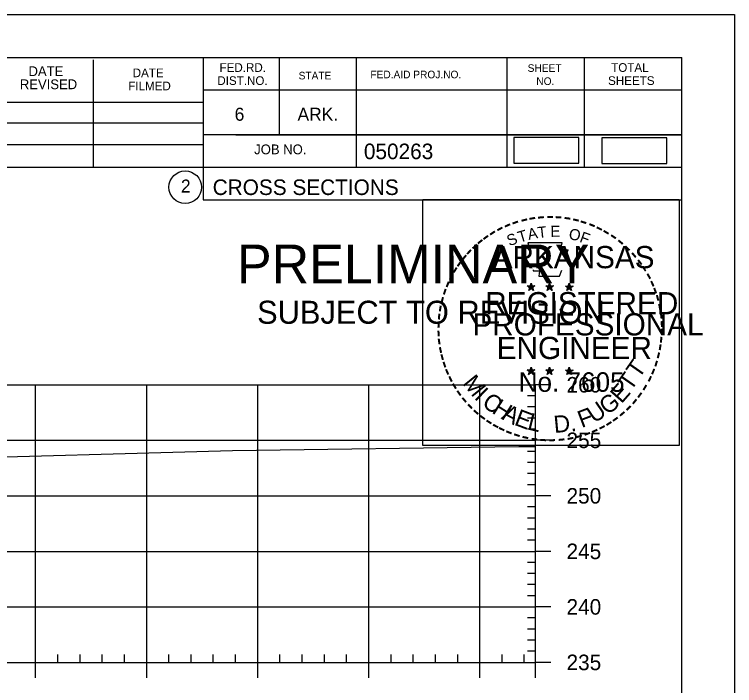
# Model space of a CAD drawing. Extents: x 1365647 to 1367999, y 387113 to 400173.
# Drawn here: x 1365992.2 to 1366057, y 395419.1 to 395479.6 of the extents above; entities that cross this region are included whole.
import ezdxf

# ---------------------------------------------------------------- set-up
doc = ezdxf.new("R2010")
doc.units = 0
for name, color, linetype in [('R_Axis', 7, 'Continuous'), ('R_Axis Annot', 7, 'Continuous'), ('R_Border', 7, 'Continuous'), ('R_Border PE', 7, 'Continuous'), ('R_Border Prem', 7, 'Continuous'), ('R_Detour', 7, 'Continuous'), ('R_Exist Surface', 7, 'Continuous'), ('R_Grid', 7, 'Continuous'), ('R_No Plot', 7, 'Continuous')]:
    doc.layers.add(name, color=color, linetype=linetype)

msp = doc.modelspace()

# ---------------------------------------------------------------- linework, layer by layer
at = {"layer": 'R_Axis'}
for p, q in [((1366039.095, 395421.223), (1366039.095, 395446.223)), ((1366040.495, 395446.223), (1366039.095, 395446.223)), ((1366039.095, 395445.223), (1366038.395, 395445.223)), ((1366039.095, 395444.223), (1366038.395, 395444.223)), ((1366039.095, 395443.223), (1366038.395, 395443.223)), ((1366039.095, 395442.223), (1366038.395, 395442.223)), ((1366040.495, 395441.223), (1366039.095, 395441.223)), ((1366039.095, 395440.223), (1366038.395, 395440.223)), ((1366039.095, 395439.223), (1366038.395, 395439.223)), ((1366039.095, 395438.223), (1366038.395, 395438.223)), ((1366039.095, 395437.223), (1366038.395, 395437.223)), ((1366040.495, 395436.223), (1366039.095, 395436.223)), ((1366039.095, 395435.223), (1366038.395, 395435.223)), ((1366039.095, 395434.223), (1366038.395, 395434.223)), ((1366039.095, 395433.223), (1366038.395, 395433.223)), ((1366039.095, 395432.223), (1366038.395, 395432.223)), ((1366040.495, 395431.223), (1366039.095, 395431.223)), ((1366039.095, 395430.223), (1366038.395, 395430.223)), ((1366039.095, 395429.223), (1366038.395, 395429.223)), ((1366039.095, 395428.223), (1366038.395, 395428.223)), ((1366039.095, 395427.223), (1366038.395, 395427.223)), ((1366040.495, 395426.223), (1366039.095, 395426.223)), ((1366039.095, 395425.223), (1366038.395, 395425.223)), ((1366039.095, 395424.223), (1366038.395, 395424.223)), ((1366039.095, 395423.223), (1366038.395, 395423.223)), ((1366039.095, 395422.223), (1366038.395, 395422.223)), ((1365996.095, 395421.223), (1365996.095, 395421.923)), ((1365998.095, 395421.223), (1365998.095, 395421.923)), ((1366000.095, 395421.223), (1366000.095, 395421.923)), ((1366002.095, 395421.223), (1366002.095, 395421.923)), ((1366006.095, 395421.223), (1366006.095, 395421.923)), ((1366008.095, 395421.223), (1366008.095, 395421.923)), ((1366010.095, 395421.223), (1366010.095, 395421.923)), ((1366012.095, 395421.223), (1366012.095, 395421.923)), ((1366016.095, 395421.223), (1366016.095, 395421.923)), ((1366018.095, 395421.223), (1366018.095, 395421.923)), ((1366020.095, 395421.223), (1366020.095, 395421.923)), ((1366022.095, 395421.223), (1366022.095, 395421.923)), ((1366026.095, 395421.223), (1366026.095, 395421.923)), ((1366028.095, 395421.223), (1366028.095, 395421.923)), ((1366030.095, 395421.223), (1366030.095, 395421.923)), ((1366032.095, 395421.223), (1366032.095, 395421.923)), ((1366036.095, 395421.223), (1366036.095, 395421.923)), ((1366038.095, 395421.223), (1366038.095, 395421.923)), ((1365749.095, 395421.223), (1366039.095, 395421.223)), ((1365994.095, 395419.823), (1365994.095, 395421.223)), ((1366004.095, 395419.823), (1366004.095, 395421.223)), ((1366014.095, 395419.823), (1366014.095, 395421.223)), ((1366024.095, 395419.823), (1366024.095, 395421.223)), ((1366034.095, 395419.823), (1366034.095, 395421.223)), ((1366039.095, 395419.823), (1366039.095, 395421.223)), ((1366040.495, 395421.223), (1366039.095, 395421.223))]:
    msp.add_line(p, q, dxfattribs=at)
at = {"layer": 'R_Border'}
for p, q in [((1365736.095, 395475.683), (1366052.275, 395475.683)), ((1365999.315, 395465.803), (1365999.315, 395475.483)), ((1366009.175, 395475.683), (1366009.175, 395462.883)), ((1366016.015, 395475.683), (1366016.015, 395468.743)), ((1366022.955, 395475.683), (1366022.955, 395465.803)), ((1366036.535, 395475.683), (1366036.535, 395465.803)), ((1366043.475, 395475.683), (1366043.475, 395465.803)), ((1366052.275, 395270.223), (1366052.275, 395475.683)), ((1366052.275, 395472.743), (1366009.175, 395472.743)), ((1366052.275, 395472.763), (1366052.275, 395472.763)), ((1365970.015, 395471.663), (1366009.175, 395471.663)), ((1365970.015, 395469.803), (1366009.175, 395469.803)), ((1366052.275, 395468.743), (1366009.175, 395468.743)), ((1366012.135, 395468.743), (1366052.275, 395468.743)), ((1365970.015, 395467.863), (1366009.175, 395467.863)), ((1366052.275, 395465.803), (1365970.015, 395465.803)), ((1366009.175, 395462.883), (1366052.275, 395462.883))]:
    msp.add_line(p, q, dxfattribs=at)
msp.add_circle((1366007.562, 395464.018), 1.467, dxfattribs=at)
at = {"layer": 'R_Border PE'}
for p, q in [((1366038.356, 395455.129), (1366038.705, 395455.018)), ((1366038.356, 395455.129), (1366038.609, 395455.084)), ((1366038.356, 395455.129), (1366038.593, 395455.007)), ((1366038.705, 395455.383), (1366038.664, 395455.131)), ((1366038.705, 395455.018), (1366038.705, 395455.383)), ((1366038.705, 395455.383), (1366038.754, 395455.133)), ((1366039.052, 395455.129), (1366038.705, 395455.018)), ((1366039.052, 395455.129), (1366038.766, 395455.08)), ((1366039.052, 395455.129), (1366038.848, 395455.027)), ((1366040.026, 395455.129), (1366040.375, 395455.018)), ((1366040.026, 395455.129), (1366040.279, 395455.084)), ((1366040.026, 395455.129), (1366040.263, 395455.007)), ((1366040.375, 395455.383), (1366040.334, 395455.131)), ((1366040.375, 395455.018), (1366040.375, 395455.383)), ((1366040.375, 395455.383), (1366040.424, 395455.133)), ((1366040.722, 395455.129), (1366040.375, 395455.018)), ((1366040.722, 395455.129), (1366040.436, 395455.08)), ((1366040.722, 395455.129), (1366040.518, 395455.027)), ((1366041.79, 395455.117), (1366042.139, 395455.006)), ((1366041.79, 395455.117), (1366042.043, 395455.072)), ((1366041.79, 395455.117), (1366042.027, 395454.995)), ((1366042.139, 395455.371), (1366042.098, 395455.119)), ((1366042.139, 395455.006), (1366042.139, 395455.371)), ((1366042.139, 395455.371), (1366042.188, 395455.121)), ((1366042.486, 395455.117), (1366042.139, 395455.006)), ((1366042.486, 395455.117), (1366042.2, 395455.068)), ((1366042.486, 395455.117), (1366042.282, 395455.015)), ((1366038.489, 395454.721), (1366038.705, 395455.018)), ((1366038.489, 395454.721), (1366038.615, 395454.965)), ((1366038.489, 395454.721), (1366038.703, 395454.938)), ((1366038.918, 395454.721), (1366038.703, 395454.935)), ((1366038.918, 395454.721), (1366038.705, 395455.018)), ((1366038.918, 395454.721), (1366038.781, 395455.012)), ((1366040.159, 395454.721), (1366040.375, 395455.018)), ((1366040.159, 395454.721), (1366040.285, 395454.965)), ((1366040.159, 395454.721), (1366040.373, 395454.938)), ((1366040.588, 395454.721), (1366040.373, 395454.935)), ((1366040.588, 395454.721), (1366040.375, 395455.018)), ((1366040.588, 395454.721), (1366040.451, 395455.012)), ((1366041.923, 395454.709), (1366042.139, 395455.006)), ((1366041.923, 395454.709), (1366042.049, 395454.953)), ((1366041.923, 395454.709), (1366042.137, 395454.926)), ((1366042.352, 395454.709), (1366042.137, 395454.923)), ((1366042.352, 395454.709), (1366042.139, 395455.006)), ((1366042.352, 395454.709), (1366042.215, 395455)), ((1366038.352, 395447.556), (1366038.701, 395447.445)), ((1366038.352, 395447.556), (1366038.605, 395447.511)), ((1366038.352, 395447.556), (1366038.589, 395447.434)), ((1366038.485, 395447.148), (1366038.701, 395447.445)), ((1366038.485, 395447.148), (1366038.611, 395447.392)), ((1366038.485, 395447.148), (1366038.699, 395447.365)), ((1366038.701, 395447.81), (1366038.66, 395447.558)), ((1366038.914, 395447.148), (1366038.699, 395447.362)), ((1366038.701, 395447.445), (1366038.701, 395447.81)), ((1366038.701, 395447.81), (1366038.75, 395447.56)), ((1366039.048, 395447.556), (1366038.701, 395447.445)), ((1366038.914, 395447.148), (1366038.701, 395447.445)), ((1366039.048, 395447.556), (1366038.762, 395447.507)), ((1366038.914, 395447.148), (1366038.777, 395447.439)), ((1366039.048, 395447.556), (1366038.844, 395447.454)), ((1366040.021, 395447.556), (1366040.37, 395447.445)), ((1366040.021, 395447.556), (1366040.274, 395447.511)), ((1366040.021, 395447.556), (1366040.258, 395447.434)), ((1366040.154, 395447.148), (1366040.37, 395447.445)), ((1366040.154, 395447.148), (1366040.28, 395447.392)), ((1366040.154, 395447.148), (1366040.368, 395447.365)), ((1366040.37, 395447.81), (1366040.329, 395447.558)), ((1366040.583, 395447.148), (1366040.368, 395447.362)), ((1366040.37, 395447.445), (1366040.37, 395447.81)), ((1366040.37, 395447.81), (1366040.419, 395447.56)), ((1366040.717, 395447.556), (1366040.37, 395447.445)), ((1366040.583, 395447.148), (1366040.37, 395447.445)), ((1366040.717, 395447.556), (1366040.431, 395447.507)), ((1366040.583, 395447.148), (1366040.446, 395447.439)), ((1366040.717, 395447.556), (1366040.513, 395447.454)), ((1366041.788, 395447.546), (1366042.137, 395447.435)), ((1366041.788, 395447.546), (1366042.041, 395447.501)), ((1366041.788, 395447.546), (1366042.025, 395447.424)), ((1366041.921, 395447.138), (1366042.137, 395447.435)), ((1366041.921, 395447.138), (1366042.047, 395447.382)), ((1366041.921, 395447.138), (1366042.135, 395447.355)), ((1366042.137, 395447.8), (1366042.096, 395447.548)), ((1366042.35, 395447.138), (1366042.135, 395447.352)), ((1366042.137, 395447.435), (1366042.137, 395447.8)), ((1366042.137, 395447.8), (1366042.186, 395447.55)), ((1366042.484, 395447.546), (1366042.137, 395447.435)), ((1366042.35, 395447.138), (1366042.137, 395447.435)), ((1366042.484, 395447.546), (1366042.198, 395447.497)), ((1366042.35, 395447.138), (1366042.213, 395447.429)), ((1366042.484, 395447.546), (1366042.28, 395447.444))]:
    msp.add_line(p, q, dxfattribs=at)
for points in [[(1366038.397, 395459.007), (1366038.666, 395458.18)], [(1366041.908, 395458.085), (1366042.05, 395458.369), (1366041.365, 395458.345), (1366041.513, 395459.007), (1366038.397, 395459.007)], [(1366038.889, 395456.584), (1366038.889, 395456.497), (1366039.452, 395456.478), (1366039.398, 395456.005), (1366041.268, 395456.005), (1366041.469, 395456.541)], [(1366038.705, 395455.383), (1366038.918, 395454.721), (1366038.356, 395455.129), (1366039.052, 395455.129), (1366038.489, 395454.721), (1366038.705, 395455.383)], [(1366040.375, 395455.383), (1366040.588, 395454.721), (1366040.026, 395455.129), (1366040.722, 395455.129), (1366040.159, 395454.721), (1366040.375, 395455.383)], [(1366042.139, 395455.371), (1366042.352, 395454.709), (1366041.79, 395455.117), (1366042.486, 395455.117), (1366041.923, 395454.709), (1366042.139, 395455.371)], [(1366038.701, 395447.81), (1366038.914, 395447.148), (1366038.352, 395447.556), (1366039.048, 395447.556), (1366038.485, 395447.148), (1366038.701, 395447.81)], [(1366040.37, 395447.81), (1366040.583, 395447.148), (1366040.021, 395447.556), (1366040.717, 395447.556), (1366040.154, 395447.148), (1366040.37, 395447.81)], [(1366042.137, 395447.8), (1366042.35, 395447.138), (1366041.788, 395447.546), (1366042.484, 395447.546), (1366041.921, 395447.138), (1366042.137, 395447.8)]]:
    msp.add_lwpolyline(points, dxfattribs=at)
for centre, radius in [((1366038.704, 395455.018), 0.172), ((1366038.704, 395455.018), 0.145), ((1366038.704, 395455.018), 0.116), ((1366038.704, 395455.018), 0.0991), ((1366040.374, 395455.018), 0.172), ((1366040.374, 395455.018), 0.145), ((1366040.374, 395455.018), 0.116), ((1366040.374, 395455.018), 0.0991), ((1366042.138, 395455.006), 0.172), ((1366042.138, 395455.006), 0.145), ((1366042.138, 395455.006), 0.116), ((1366038.704, 395455.018), 0.0747), ((1366038.704, 395455.018), 0.0495), ((1366038.704, 395455.018), 0.0296), ((1366040.374, 395455.018), 0.0747), ((1366040.374, 395455.018), 0.0495), ((1366040.374, 395455.018), 0.0296), ((1366042.138, 395455.006), 0.0991), ((1366042.138, 395455.006), 0.0747), ((1366042.138, 395455.006), 0.0495), ((1366042.138, 395455.006), 0.0296), ((1366038.7, 395447.445), 0.172), ((1366038.7, 395447.445), 0.145), ((1366038.7, 395447.445), 0.116), ((1366038.7, 395447.445), 0.0991), ((1366038.7, 395447.445), 0.0747), ((1366038.7, 395447.445), 0.0495), ((1366038.7, 395447.445), 0.0296), ((1366040.369, 395447.445), 0.172), ((1366040.369, 395447.445), 0.145), ((1366040.369, 395447.445), 0.116), ((1366040.369, 395447.445), 0.0991), ((1366040.369, 395447.445), 0.0747), ((1366040.369, 395447.445), 0.0495), ((1366040.369, 395447.445), 0.0296), ((1366042.136, 395447.435), 0.172), ((1366042.136, 395447.435), 0.145), ((1366042.136, 395447.435), 0.116), ((1366042.136, 395447.435), 0.0991), ((1366042.136, 395447.435), 0.0747), ((1366042.136, 395447.435), 0.0495), ((1366042.136, 395447.435), 0.0296)]:
    msp.add_circle(centre, radius, dxfattribs=at)
at = {"layer": 'R_Detour'}
for points in [[(1366037.165, 395466.181), (1366042.998, 395466.181), (1366042.998, 395468.491), (1366037.165, 395468.491)], [(1366045.079, 395466.14), (1366050.912, 395466.14), (1366050.912, 395468.45), (1366045.079, 395468.45)]]:
    msp.add_lwpolyline(points, close=True, dxfattribs=at)
at = {"layer": 'R_Exist Surface'}
msp.add_lwpolyline([(1365934.811, 395437.064), (1365943.246, 395438.9), (1365944.777, 395439.212), (1365946.539, 395439.212), (1365960.592, 395439.086), (1365982.641, 395439.482), (1365983.084, 395439.49), (1365983.855, 395439.513), (1366011.808, 395440.31), (1366037.61, 395440.653), (1366039.095, 395440.672)], dxfattribs=at)
at = {"layer": 'R_Grid'}
for p, q in [((1365749.095, 395446.223), (1366039.095, 395446.223)), ((1365994.095, 395421.223), (1365994.095, 395446.223)), ((1366004.095, 395421.223), (1366004.095, 395446.223)), ((1366014.095, 395421.223), (1366014.095, 395446.223)), ((1366024.095, 395421.223), (1366024.095, 395446.223)), ((1366034.095, 395421.223), (1366034.095, 395446.223)), ((1366039.095, 395421.223), (1366039.095, 395446.223)), ((1365749.095, 395441.223), (1366039.095, 395441.223)), ((1365749.095, 395436.223), (1366039.095, 395436.223)), ((1365749.095, 395431.223), (1366039.095, 395431.223)), ((1365749.095, 395426.223), (1366039.095, 395426.223)), ((1365749.095, 395421.223), (1366039.095, 395421.223))]:
    msp.add_line(p, q, dxfattribs=at)
at = {"layer": 'R_No Plot'}
msp.add_line((1365723.694, 395479.577), (1366057.027, 395479.577), dxfattribs=at)
for points in [[(1365723.687, 395479.577), (1366057.027, 395479.577), (1366057.027, 395266.24), (1365723.687, 395266.24)], [(1366028.946, 395462.915), (1366052.044, 395462.915), (1366052.044, 395440.765), (1366028.946, 395440.765)]]:
    msp.add_lwpolyline(points, close=True, dxfattribs=at)

# ---------------------------------------------------------------- texts
at = {"layer": 'R_Axis Annot'}
for s, p in [('260', (1366041.895, 395445.523)), ('255', (1366041.895, 395440.523)), ('250', (1366041.895, 395435.523)), ('245', (1366041.895, 395430.523)), ('240', (1366041.895, 395425.523)), ('235', (1366041.895, 395420.523))]:
    msp.add_text(s, height=1.4, dxfattribs=at).set_placement(p)
at = {"layer": 'R_Border'}
for s, height, p in [('DATE', 0.8792, (1365993.455, 395474.023)), ('DATE', 0.7819, (1366002.835, 395473.923)), ('FED.RD.', 0.7819, (1366010.655, 395474.403)), ('SHEET', 0.684, (1366038.395, 395474.403)), ('TOTAL', 0.7819, (1366045.915, 395474.403)), ('DIST.NO.', 0.7819, (1366010.455, 395473.223)), ('STATE', 0.684, (1366017.775, 395473.723)), ('FED.AID PROJ.NO.', 0.684, (1366024.235, 395473.823)), ('NO.', 0.684, (1366039.175, 395473.223)), ('SHEETS', 0.7819, (1366045.635, 395473.223)), ('REVISED', 0.8792, (1365992.675, 395472.843)), ('FILMED', 0.7819, (1366002.435, 395472.743)), ('6', 1.172, (1366012.015, 395470.003)), ('ARK.', 1.1723, (1366017.675, 395470.003)), ('JOB NO.', 0.8792, (1366013.775, 395466.983)), ('050263', 1.4, (1366023.651, 395466.542)), ('2', 1.172, (1366007.179, 395463.532)), ('CROSS SECTIONS', 1.4, (1366010.038, 395463.313))]:
    msp.add_text(s, height=height, rotation=360, dxfattribs=at).set_placement(p)
at = {"layer": 'R_Border PE'}
for s, height, rotation, p in [('-', 1.6, 19.17608, (1366037.145, 395460.134)), ('-', 1.6, 13.63015, (1366037.895, 395460.375)), ('-', 1.6, 10.21935, (1366038.573, 395460.537)), ('-', 1.6, 5.89682, (1366039.302, 395460.647)), ('-', 1.6, 0.18623, (1366040.074, 395460.719)), ('-', 1.6, 357.74304, (1366040.797, 395460.706)), ('-', 1.6, 352.16172, (1366041.541, 395460.65)), ('-', 1.6, 347.20489, (1366042.26, 395460.536)), ('-', 1.6, 342.3362, (1366042.895, 395460.381)), ('-', 1.6, 28.79182, (1366035.878, 395459.548)), ('-', 1.6, 24.30721, (1366036.511, 395459.865)), ('A', 1, 11.21318, (1366038.492, 395459.267)), ('T', 1, 6.02276, (1366039.341, 395459.433)), ('E', 1, 0.83234, (1366040.446, 395459.543)), ('-', 1.6, 337.85509, (1366043.63, 395460.158)), ('-', 1.6, 334.12109, (1366044.261, 395459.887)), ('-', 1.6, 36.23174, (1366034.703, 395458.783)), ('-', 1.6, 34.06357, (1366035.281, 395459.178)), ('S', 1, 21.59401, (1366036.752, 395458.685)), ('T', 1, 16.4036, (1366037.666, 395459.016)), ('O', 1, 350.4515, (1366042.05, 395459.333)), ('F', 1, 340.07066, (1366043.004, 395459.105)), ('-', 1.6, 329.64089, (1366044.84, 395459.604)), ('-', 1.6, 325.86266, (1366045.483, 395459.243)), ('-', 1.6, 38.95066, (1366034.227, 395458.405)), ('-', 1.6, 320.52971, (1366046.093, 395458.817)), ('-', 1.6, 48.42305, (1366033.346, 395457.51)), ('-', 1.6, 42.96224, (1366033.794, 395457.988)), ('ARKANSAS', 2, 360, (1366035.25, 395456.719)), ('-', 1.6, 315.57859, (1366046.692, 395458.329)), ('-', 1.6, 50.61417, (1366032.943, 395457.024)), ('-', 1.6, 309.87973, (1366047.261, 395457.779)), ('-', 1.6, 54.23247, (1366032.53, 395456.457)), ('-', 1.6, 306.65218, (1366047.786, 395457.177)), ('-', 1.6, 58.07063, (1366032.205, 395455.93)), ('-', 1.4, 303.67529, (1366048.272, 395456.609)), ('-', 1.6, 62.87135, (1366031.892, 395455.316)), ('-', 1.6, 299.66835, (1366048.591, 395456.002)), ('-', 1.6, 67.77427, (1366031.633, 395454.705)), ('-', 1.6, 294.66279, (1366048.915, 395455.39)), ('-', 1.6, 72.39447, (1366031.414, 395454.075)), ('REGISTERED', 2, 360, (1366034.572, 395452.57)), ('DWB', 0.01, 360, (1366038.691, 395455.013)), ('DWB', 0.01, 360, (1366040.361, 395455.013)), ('DWB', 0.01, 360, (1366042.125, 395455.001)), ('-', 1.6, 290.57283, (1366049.172, 395454.813)), ('-', 1.6, 75.46096, (1366031.217, 395453.361)), ('-', 1.6, 285.12326, (1366049.406, 395454.233)), ('-', 1.6, 81.20126, (1366031.085, 395452.648)), ('-', 1.6, 280.54934, (1366049.606, 395453.491)), ('-', 1.6, 85.18634, (1366031.009, 395451.957)), ('PROFESSIONAL', 2, 360, (1366033.424, 395450.666)), ('-', 1.6, 276.59616, (1366049.768, 395452.723)), ('-', 1.6, 89.06224, (1366030.984, 395451.256)), ('-', 1.6, 274.33011, (1366049.828, 395452.001)), ('-', 1.6, 269.94067, (1366049.862, 395451.369)), ('-', 1.6, 94.19588, (1366031.019, 395450.531)), ('ENGINEER', 2, 360, (1366035.611, 395448.541)), ('-', 1.6, 98.94793, (1366031.091, 395449.864)), ('-', 1.6, 263.5172, (1366049.843, 395450.703)), ('-', 1.6, 101.71495, (1366031.226, 395449.131)), ('-', 1.6, 260.99529, (1366049.772, 395450.049)), ('-', 1.6, 105.45785, (1366031.388, 395448.536)), ('-', 1.6, 255.7626, (1366049.662, 395449.371)), ('-', 1.6, 109.08742, (1366031.603, 395447.905)), ('T', 1.54, 55.05496, (1366048.42, 395446.71)), ('-', 1.6, 252.86809, (1366049.481, 395448.651)), ('-', 1.6, 114.06432, (1366031.857, 395447.309)), ('No. 7605', 1.757, 360, (1366037.585, 395445.59)), ('DWB', 0.01, 360, (1366038.686, 395447.441)), ('DWB', 0.01, 360, (1366040.355, 395447.439)), ('DWB', 0.01, 360, (1366042.122, 395447.43)), ('T', 1.54, 55.05496, (1366047.689, 395445.59)), ('-', 1.6, 247.88866, (1366049.258, 395447.978)), ('-', 1.6, 115.72885, (1366032.162, 395446.691)), ('M', 1.54, 308.91747, (1366032.472, 395446.336)), ('-', 1.6, 244.61971, (1366048.996, 395447.349)), ('-', 1.6, 120.44712, (1366032.519, 395446.105)), ('E', 1.54, 48.73133, (1366046.843, 395444.463)), ('-', 1.6, 239.07125, (1366048.602, 395446.597)), ('-', 1.6, 125.89344, (1366032.922, 395445.544)), ('I', 1.54, 316.46364, (1366033.514, 395445.016)), ('C', 1.54, 324.01974, (1366034.187, 395444.393)), ('-', 1.6, 233.84524, (1366048.2, 395445.944)), ('-', 1.6, 130.71812, (1366033.384, 395444.992)), ('H', 1.54, 327.53419, (1366035.097, 395443.738)), ('G', 1.54, 38.21734, (1366045.59, 395443.443)), ('-', 1.6, 231.25377, (1366047.77, 395445.378)), ('-', 1.6, 134.22381, (1366033.901, 395444.447)), ('A', 1.54, 332.55127, (1366035.951, 395443.201)), ('F', 1.54, 20.82016, (1366043.254, 395442.316)), ('U', 1.54, 34.40523, (1366044.391, 395442.71)), ('-', 1.6, 225.76533, (1366047.291, 395444.814)), ('-', 1.6, 138.93382, (1366034.426, 395443.983)), ('-', 1.6, 144.64634, (1366034.982, 395443.577)), ('E', 1.54, 339.20679, (1366037.109, 395442.639)), ('L', 1.54, 346.2929, (1366038.301, 395442.215)), ('D.', 1.54, 5.26016, (1366040.804, 395441.878)), ('-', 1.6, 221.08509, (1366046.769, 395444.305)), ('-', 1.6, 148.08978, (1366035.543, 395443.206)), ('-', 1.6, 212.24909, (1366045.686, 395443.446)), ('-', 1.6, 215.73633, (1366046.22, 395443.833)), ('-', 1.6, 151.57039, (1366036.122, 395442.881)), ('-', 1.6, 154.60019, (1366036.644, 395442.634)), ('-', 1.6, 204.25161, (1366044.504, 395442.781)), ('-', 1.6, 207.35684, (1366045.128, 395443.1)), ('-', 1.6, 158.56121, (1366037.268, 395442.38)), ('-', 1.6, 162.79826, (1366037.955, 395442.167)), ('-', 1.6, 167.55551, (1366038.67, 395442.003)), ('-', 1.6, 191.28576, (1366042.479, 395442.067)), ('-', 1.6, 195.47429, (1366043.208, 395442.266)), ('-', 1.6, 200.71842, (1366043.885, 395442.508)), ('-', 1.6, 173.11546, (1366039.442, 395441.893)), ('-', 1.6, 176.51827, (1366040.19, 395441.84)), ('-', 1.6, 181.59176, (1366040.934, 395441.859)), ('-', 1.6, 185.81666, (1366041.743, 395441.935))]:
    msp.add_text(s, height=height, rotation=rotation, dxfattribs=at).set_placement(p)
at = {"layer": 'R_Border Prem'}
for s, height, p in [('PRELIMINARY', 3.5, (1366012.226, 395455.346)), ('DWB', 0.01, (1366012.973, 395457.195)), ('SUBJECT TO REVISION', 2.07511, (1366014.035, 395451.717))]:
    msp.add_text(s, height=height, rotation=360, dxfattribs=at).set_placement(p)

doc.saveas('drawing.dxf')
